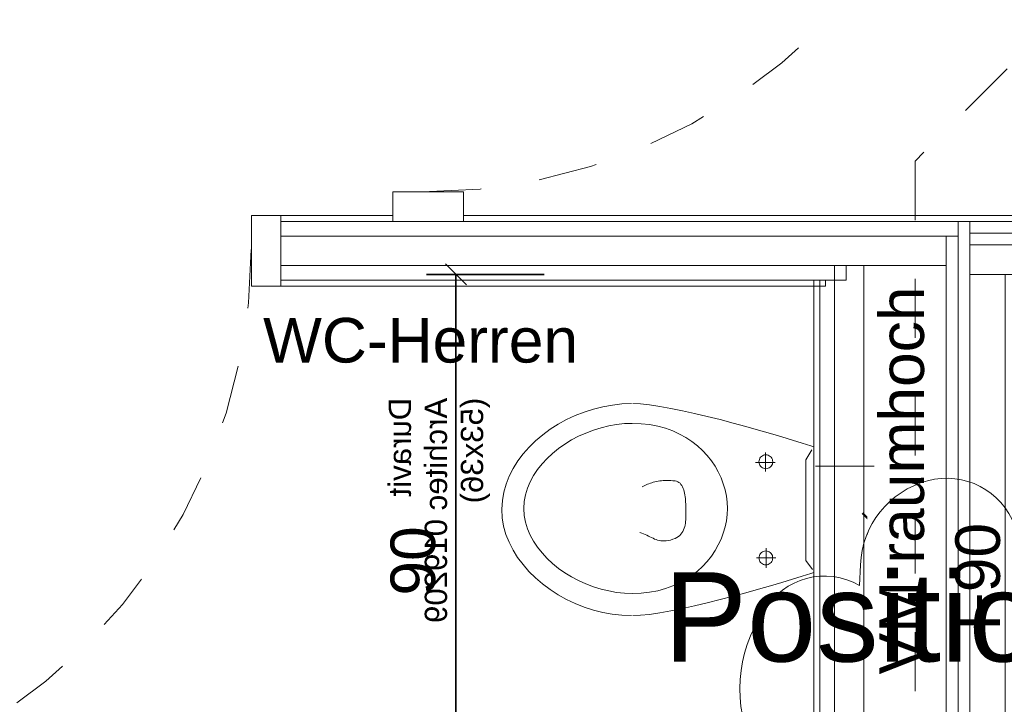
# Model space of a CAD drawing. Header units: metres. Extents: x -13 to 93, y -119 to 25.
# Tile 579 of 656: x 8.97 to 10.64, y -24.34 to -23.18. Entities that reach past the tile are written whole.
import ezdxf

# ---------------------------------------------------------------- set-up
doc = ezdxf.new("R2010")
doc.units = ezdxf.units.M
doc.header["$LTSCALE"] = 0.00508
doc.header["$PDMODE"] = 1
doc.header["$PDSIZE"] = -2
doc.linetypes.add('STYLE_05', pattern=[0.19684, 0.069505, -0.127335])
doc.layers.get('0').update_dxf_attribs({"lineweight": 18})
for name, color, linetype, lineweight in [('3-4-0 Innenwände', 7, 'Continuous', 35), ('3-4-2-2 NTragIW GK', 7, 'Continuous', 35), ('3-4-4 ITüren', 7, 'Continuous', 25), ('3-4-5 IWBekleidungen', 7, 'Continuous', 25), ('4-1-1 Abwasseranlgn', 7, 'Continuous', 25), ('4-1-2-1 Sanitärobjekte', 7, 'Continuous', 25), ('Bemaßung', 7, 'Continuous', 18), ('Plan-Text', 7, 'Continuous', 13), ('Plan-Text-Hinweis', 7, 'Continuous', 13), ('Plan-Text-Kerne', 7, 'Continuous', 13)]:
    doc.layers.add(name, color=color, linetype=linetype, lineweight=lineweight)
doc.layers.get('0').freeze()
doc.styles.add('Arial', font='ARIAL.TTF')
doc.dimstyles.new('MTZ_200', dxfattribs={"dimtxt": 0.075762, "dimasz": 0.000706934, "dimexe": 0.001, "dimexo": 0.003, "dimgap": 0.0001, "dimtad": 1, "dimdec": 4, "dimzin": 11, "dimtxsty": 'Arial', "dimblk": 'VW_SLASH', "dimcen": 0, "dimdle": 0.001, "dimazin": 0, "dimtfac": 1, "dimtdec": 4, "dimtix": 1, "dimtmove": 0, "dimatfit": 0, "dimldrblk": 'VW_FILLEDARROW', "dimfxl": 0, "dimfrac": 2, "dimtolj": 1, "dimtzin": 11, "dimarcsym": 0})

# ---------------------------------------------------------------- blocks, each defined once
blk = doc.blocks.new('*U367')
at = {"layer": '3-4-4 ITüren', "color": 7, "linetype": 'Continuous', "lineweight": 18}
for points in [[(1.95, -4.515), (2.07, -4.515), (2.07, -4.565), (1.95, -4.565)], [(2, -4.565), (2.96, -4.565), (2.96, -4.615), (2, -4.615)], [(1.95, -5.525), (2.07, -5.525), (2.07, -5.575), (1.95, -5.575)]]:
    blk.add_lwpolyline(points, close=True, dxfattribs=at)
at = {"layer": '3-4-4 ITüren', "color": 7, "linetype": 'STYLE_05', "lineweight": 18}
blk.add_arc((2, -4.565), 0.96, 270, 0, dxfattribs=at)
blk = doc.blocks.new('*U371')
at = {"layer": '3-4-4 ITüren', "color": 7, "linetype": 'Continuous', "lineweight": 18}
for points in [[(0.7, -5.565), (0.7, -5.685), (0.75, -5.685), (0.75, -5.565)], [(1.71, -5.565), (1.71, -5.685), (1.76, -5.685), (1.76, -5.565)], [(0.75, -5.615), (0.8, -5.615), (0.8, -6.575), (0.75, -6.575)]]:
    blk.add_lwpolyline(points, close=True, dxfattribs=at)
at = {"layer": '3-4-4 ITüren', "color": 7, "linetype": 'STYLE_05', "lineweight": 18}
blk.add_arc((0.75, -5.615), 0.96, 270, 0, dxfattribs=at)
blk = doc.blocks.new('*D377')
at = {"layer": 'Bemaßung', "color": 0, "linetype": 'Continuous', "lineweight": -2}
for p, q in [((1.1509, -5.685), (1.1509, -5.635)), ((1.3009, -5.685), (1.1009, -5.685)), ((1.1509, -6.78), (1.1509, -5.685)), ((1.3009, -6.78), (1.1009, -6.78)), ((1.1509, -6.83), (1.1509, -6.78))]:
    blk.add_line(p, q, dxfattribs=at)
at = {"layer": 'Bemaßung', "color": 0, "linetype": 'Continuous', "lineweight": 20}
for p, q in [((1.1685, -5.7027), (1.1332, -5.6673)), ((1.1332, -6.7623), (1.1685, -6.7977))]:
    blk.add_line(p, q, dxfattribs=at)
at = {"layer": 'Defpoints', "color": 0, "lineweight": 0}
for p in [(1.71, -5.685), (1.1509, -6.78), (1.8919, -6.78)]:
    blk.add_point(p, dxfattribs=at)
at = {"color": 0, "linetype": 'Continuous', "lineweight": -2}
blk.add_wipeout([(1.1462, -6.3594), (1.1462, -6.1537), (1.0241, -6.1537), (1.0241, -6.3594)], dxfattribs=at).dxf.layer = 'Bemaßung'
at = {"layer": 'Bemaßung', "color": 0, "insert": (1.0447, -6.3594), "char_height": 0.07576, "attachment_point": 1, "rotation": 90, "line_spacing_factor": 0.967741, "style": 'Arial'}
blk.add_mtext('1,09', dxfattribs=at)
at = {"color": 0, "linetype": 'Continuous', "lineweight": -2}
blk.add_wipeout([(1.0972, -6.1544), (1.0972, -6.1053), (0.9959, -6.1053), (0.9959, -6.1544)], dxfattribs=at).dxf.layer = 'Bemaßung'
at = {"layer": 'Bemaßung', "color": 0, "insert": (1.013, -6.1298), "char_height": 0.0631, "attachment_point": 2, "rotation": 90, "line_spacing_factor": 0.967741, "style": 'Arial'}
blk.add_mtext('5', dxfattribs=at)
blk = doc.blocks.new('VW_FILLEDARROW')
at = {"color": 0, "lineweight": -2}
blk.add_solid([(0, 0), (0, 0), (0, 0)], dxfattribs=at)
blk = doc.blocks.new('VW_SLASH')
at = {"color": 0, "linetype": 'ByBlock', "lineweight": -2}
blk.add_line((0, 0), (-1, 0), dxfattribs=at)
at = {"color": 0, "linetype": 'ByBlock', "lineweight": 20}
blk.add_line((0, 0), (0, 0), dxfattribs=at)
blk = doc.blocks.new('*D380')
at = {"layer": 'Bemaßung', "color": 0, "linetype": 'Continuous', "lineweight": -2}
for p, q in [((2.1353, -6.8018), (2.1353, -7.0018)), ((2.665, -6.8018), (2.665, -7.0018)), ((2.0853, -6.9518), (2.1353, -6.9518)), ((2.1353, -6.9518), (2.665, -6.9518)), ((2.665, -6.9518), (2.715, -6.9518))]:
    blk.add_line(p, q, dxfattribs=at)
at = {"layer": 'Bemaßung', "color": 0, "linetype": 'Continuous', "lineweight": 20}
for p, q in [((2.1529, -6.9341), (2.1176, -6.9694)), ((2.6473, -6.9694), (2.6827, -6.9341))]:
    blk.add_line(p, q, dxfattribs=at)
at = {"layer": 'Defpoints', "color": 0, "lineweight": 0}
for p in [(2.665, -5.685), (2.1353, -6.6026), (2.1353, -6.9518)]:
    blk.add_point(p, dxfattribs=at)
at = {"color": 0, "linetype": 'Continuous', "lineweight": -2}
blk.add_wipeout([(2.3045, -6.9471), (2.422, -6.9471), (2.422, -6.8251), (2.3045, -6.8251)], dxfattribs=at).dxf.layer = 'Bemaßung'
at = {"layer": 'Bemaßung', "color": 0, "insert": (2.3045, -6.8456), "char_height": 0.07576, "attachment_point": 1, "line_spacing_factor": 0.967741, "style": 'Arial'}
blk.add_mtext('53', dxfattribs=at)
blk = doc.blocks.new('*U73')
at = {"layer": '4-1-2-1 Sanitärobjekte', "color": 7, "lineweight": 18}
for p, q in [((-0.057, 0.5173), (-0.0435, 0.5226)), ((-0.0435, 0.5226), (-0.0297, 0.5265)), ((-0.0297, 0.5265), (-0.0155, 0.5289)), ((-0.0155, 0.5289), (-0.001, 0.5297)), ((0.0138, 0.5292), (-0.0006, 0.53)), ((0.0281, 0.5268), (0.0138, 0.5292)), ((0.042, 0.5229), (0.0281, 0.5268)), ((0.0555, 0.5175), (0.042, 0.5229)), ((-0.0946, 0.4938), (-0.0826, 0.5028)), ((-0.0826, 0.5028), (-0.07, 0.5107)), ((-0.07, 0.5107), (-0.057, 0.5173)), ((0.0686, 0.5109), (0.0555, 0.5175)), ((0.0813, 0.503), (0.0686, 0.5109)), ((0.0934, 0.4939), (0.0813, 0.503)), ((-0.106, 0.4836), (-0.0946, 0.4938)), ((-0.0364, 0.4862), (-0.0473, 0.4817)), ((-0.0252, 0.4896), (-0.0364, 0.4862)), ((-0.0137, 0.4917), (-0.0252, 0.4896)), ((-0.002, 0.4924), (-0.0137, 0.4917)), ((-0.002, 0.4924), (0.0097, 0.4917)), ((0.0097, 0.4917), (0.0211, 0.4896)), ((0.0211, 0.4896), (0.0323, 0.4862)), ((0.0323, 0.4862), (0.0432, 0.4817)), ((0.105, 0.4838), (0.0934, 0.4939)), ((-0.127, 0.4605), (-0.1168, 0.4725)), ((-0.1168, 0.4725), (-0.106, 0.4836)), ((-0.0679, 0.4693), (-0.0776, 0.4616)), ((-0.0578, 0.476), (-0.0679, 0.4693)), ((-0.0473, 0.4817), (-0.0578, 0.476)), ((0.0432, 0.4817), (0.0537, 0.476)), ((0.0537, 0.476), (0.0639, 0.4693)), ((0.0639, 0.4693), (0.0736, 0.4616)), ((0.1159, 0.4727), (0.105, 0.4838)), ((0.1261, 0.4607), (0.1159, 0.4727)), ((-0.1364, 0.4477), (-0.127, 0.4605)), ((-0.0869, 0.453), (-0.0956, 0.4436)), ((-0.0776, 0.4616), (-0.0869, 0.453)), ((0.0736, 0.4616), (0.0828, 0.453)), ((0.0828, 0.453), (0.0915, 0.4436)), ((0.1357, 0.4478), (0.1261, 0.4607)), ((-0.145, 0.4341), (-0.1364, 0.4477)), ((-0.0956, 0.4436), (-0.1037, 0.4335)), ((0.0915, 0.4436), (0.0997, 0.4335)), ((0.1444, 0.4342), (0.1357, 0.4478)), ((-0.1597, 0.4052), (-0.1528, 0.4199)), ((-0.1528, 0.4199), (-0.145, 0.4341)), ((-0.1113, 0.4227), (-0.1183, 0.4113)), ((-0.1037, 0.4335), (-0.1113, 0.4227)), ((0.0997, 0.4335), (0.1073, 0.4227)), ((0.1073, 0.4227), (0.1142, 0.4113)), ((0.1523, 0.42), (0.1444, 0.4342)), ((0.1594, 0.4052), (0.1523, 0.42)), ((-0.1657, 0.3899), (-0.1597, 0.4052)), ((-0.1183, 0.4113), (-0.1245, 0.3994)), ((0.1142, 0.4113), (0.1205, 0.3994)), ((0.1655, 0.39), (0.1594, 0.4052)), ((-0.1707, 0.3743), (-0.1657, 0.3899)), ((-0.1301, 0.3871), (-0.1349, 0.3744)), ((-0.1245, 0.3994), (-0.1301, 0.3871)), ((0.1205, 0.3994), (0.1261, 0.3871)), ((0.1261, 0.3871), (0.1309, 0.3744)), ((0.1705, 0.3743), (0.1655, 0.39)), ((-0.1747, 0.3583), (-0.1707, 0.3743)), ((-0.1349, 0.3744), (-0.139, 0.3614)), ((0.1309, 0.3744), (0.1349, 0.3614)), ((0.1746, 0.3583), (0.1705, 0.3743)), ((-0.1776, 0.3421), (-0.1747, 0.3583)), ((-0.139, 0.3614), (-0.1422, 0.3483)), ((0.1349, 0.3614), (0.1381, 0.3483)), ((0.1776, 0.3422), (0.1746, 0.3583)), ((-0.1794, 0.3258), (-0.1776, 0.3421)), ((-0.1445, 0.335), (-0.146, 0.3217)), ((-0.1422, 0.3483), (-0.1445, 0.335)), ((0.1381, 0.3483), (0.1405, 0.335)), ((0.1405, 0.335), (0.1419, 0.3217)), ((0.1794, 0.3258), (0.1776, 0.3422)), ((-0.18, 0.3095), (-0.1794, 0.3258)), ((-0.146, 0.3217), (-0.1464, 0.3084)), ((0.1419, 0.3217), (0.1424, 0.3084)), ((0.18, 0.3095), (0.1794, 0.3258)), ((-0.18, 0.3074), (-0.1794, 0.2942)), ((-0.1464, 0.3084), (-0.1459, 0.2933)), ((0.1424, 0.3084), (0.1418, 0.2933)), ((0.18, 0.3074), (0.1794, 0.2942)), ((-0.1794, 0.2942), (-0.1779, 0.2788)), ((-0.1459, 0.2933), (-0.1443, 0.2789)), ((-0.0431, 0.2824), (-0.0421, 0.2847)), ((-0.0421, 0.2847), (-0.041, 0.2869)), ((-0.041, 0.2869), (-0.0398, 0.2891)), ((-0.0398, 0.2891), (-0.0386, 0.2913)), ((0.0386, 0.2953), (0.0398, 0.2922)), ((0.0398, 0.2922), (0.041, 0.2892)), ((0.041, 0.2892), (0.0423, 0.2864)), ((0.0423, 0.2864), (0.0436, 0.2836)), ((0.1418, 0.2933), (0.1402, 0.2789)), ((0.1794, 0.2942), (0.1779, 0.2788)), ((-0.1779, 0.2788), (-0.1753, 0.2617)), ((-0.1443, 0.2789), (-0.1417, 0.2651)), ((-0.0479, 0.2673), (-0.0473, 0.27)), ((-0.0473, 0.27), (-0.0466, 0.2726)), ((-0.0466, 0.2726), (-0.0458, 0.2751)), ((-0.0458, 0.2751), (-0.045, 0.2776)), ((-0.045, 0.2776), (-0.0441, 0.28)), ((-0.0441, 0.28), (-0.0431, 0.2824)), ((0.0436, 0.2836), (0.0449, 0.2809)), ((0.0449, 0.2809), (0.0462, 0.2783)), ((0.0462, 0.2783), (0.0475, 0.2757)), ((0.0475, 0.2757), (0.0487, 0.2731)), ((0.0487, 0.2731), (0.0499, 0.2705)), ((0.0499, 0.2705), (0.0509, 0.2679)), ((0.0509, 0.2679), (0.0517, 0.2652)), ((0.1402, 0.2789), (0.1376, 0.2651)), ((0.1779, 0.2788), (0.1753, 0.2617)), ((-0.1753, 0.2617), (-0.172, 0.2431)), ((-0.1417, 0.2651), (-0.1381, 0.2521)), ((-0.1381, 0.2521), (-0.1337, 0.2397)), ((-0.0497, 0.2526), (-0.0495, 0.2557)), ((-0.0497, 0.2494), (-0.0497, 0.2526)), ((-0.0495, 0.2557), (-0.0492, 0.2587)), ((-0.0492, 0.2587), (-0.0489, 0.2617)), ((-0.0489, 0.2617), (-0.0485, 0.2645)), ((-0.0485, 0.2645), (-0.0479, 0.2673)), ((0.0517, 0.2652), (0.0524, 0.2625)), ((0.0524, 0.2625), (0.0529, 0.2597)), ((0.0529, 0.2597), (0.0532, 0.2567)), ((0.0532, 0.2537), (0.053, 0.2505)), ((0.0532, 0.2567), (0.0532, 0.2537)), ((0.1341, 0.2521), (0.1296, 0.2397)), ((0.1376, 0.2651), (0.1341, 0.2521)), ((0.1753, 0.2617), (0.172, 0.2431)), ((-0.172, 0.2431), (-0.168, 0.2232)), ((-0.1337, 0.2397), (-0.1284, 0.2281)), ((-0.0497, 0.2461), (-0.0497, 0.2494)), ((-0.0495, 0.2428), (-0.0497, 0.2461)), ((-0.0492, 0.2393), (-0.0495, 0.2428)), ((-0.0488, 0.2357), (-0.0492, 0.2393)), ((-0.0483, 0.2332), (-0.0488, 0.2357)), ((0.0488, 0.2357), (0.0473, 0.2327)), ((0.0504, 0.2397), (0.0488, 0.2357)), ((0.0516, 0.2435), (0.0504, 0.2397)), ((0.0525, 0.2471), (0.0516, 0.2435)), ((0.053, 0.2505), (0.0525, 0.2471)), ((0.1296, 0.2397), (0.1244, 0.2281)), ((0.172, 0.2431), (0.168, 0.2232)), ((-0.168, 0.2232), (-0.1634, 0.2024)), ((-0.1284, 0.2281), (-0.1224, 0.2172)), ((-0.0474, 0.231), (-0.0483, 0.2332)), ((-0.0462, 0.229), (-0.0474, 0.231)), ((-0.0447, 0.2272), (-0.0462, 0.229)), ((-0.0429, 0.2256), (-0.0447, 0.2272)), ((-0.0408, 0.2242), (-0.0429, 0.2256)), ((-0.0386, 0.2229), (-0.0408, 0.2242)), ((-0.0361, 0.2219), (-0.0386, 0.2229)), ((-0.0335, 0.2209), (-0.0361, 0.2219)), ((-0.0307, 0.2202), (-0.0335, 0.2209)), ((-0.0279, 0.2195), (-0.0307, 0.2202)), ((-0.0249, 0.219), (-0.0279, 0.2195)), ((-0.0219, 0.2185), (-0.0249, 0.219)), ((-0.0189, 0.2182), (-0.0219, 0.2185)), ((-0.0159, 0.2179), (-0.0189, 0.2182)), ((-0.0129, 0.2177), (-0.0159, 0.2179)), ((-0.01, 0.2176), (-0.0129, 0.2177)), ((-0.0072, 0.2175), (-0.01, 0.2176)), ((-0.0046, 0.2175), (-0.0072, 0.2175)), ((-0.002, 0.2175), (-0.0046, 0.2175)), ((0.0005, 0.2175), (-0.002, 0.2175)), ((0.0031, 0.2174), (0.0005, 0.2175)), ((0.0058, 0.2174), (0.0031, 0.2174)), ((0.0144, 0.2174), (0.0115, 0.2174)), ((0.0173, 0.2176), (0.0144, 0.2174)), ((0.0203, 0.2178), (0.0173, 0.2176)), ((0.0232, 0.2181), (0.0203, 0.2178)), ((0.0261, 0.2186), (0.0232, 0.2181)), ((0.0289, 0.2193), (0.0261, 0.2186)), ((0.0316, 0.2201), (0.0289, 0.2193)), ((0.0343, 0.2211), (0.0316, 0.2201)), ((0.0369, 0.2224), (0.0343, 0.2211)), ((0.0393, 0.2239), (0.0369, 0.2224)), ((0.0416, 0.2256), (0.0393, 0.2239)), ((0.0437, 0.2277), (0.0416, 0.2256)), ((0.0456, 0.23), (0.0437, 0.2277)), ((0.0473, 0.2327), (0.0456, 0.23)), ((0.1244, 0.2281), (0.1184, 0.2172)), ((0.168, 0.2232), (0.1634, 0.2024)), ((-0.1634, 0.2024), (-0.1582, 0.1809)), ((-0.1224, 0.2172), (-0.1157, 0.207)), ((-0.1157, 0.207), (-0.1083, 0.1976)), ((0.0086, 0.2174), (0.0058, 0.2174)), ((0.0115, 0.2174), (0.0086, 0.2174)), ((0.1116, 0.207), (0.1043, 0.1976)), ((0.1184, 0.2172), (0.1116, 0.207)), ((0.1634, 0.2024), (0.1582, 0.1809)), ((-0.1083, 0.1976), (-0.1004, 0.189)), ((-0.1004, 0.189), (-0.0919, 0.1811)), ((0.0963, 0.189), (0.0879, 0.1811)), ((0.1043, 0.1976), (0.0963, 0.189)), ((-0.1582, 0.1809), (-0.1528, 0.1591)), ((-0.0919, 0.1811), (-0.083, 0.174)), ((-0.083, 0.174), (-0.0737, 0.1677)), ((-0.0737, 0.1677), (-0.064, 0.1622)), ((0.0696, 0.1677), (0.0599, 0.1622)), ((0.0789, 0.174), (0.0696, 0.1677)), ((0.0879, 0.1811), (0.0789, 0.174)), ((0.1582, 0.1809), (0.1528, 0.1591)), ((-0.1528, 0.1591), (-0.147, 0.1372)), ((-0.064, 0.1622), (-0.054, 0.1575)), ((-0.054, 0.1575), (-0.0439, 0.1537)), ((-0.0439, 0.1537), (-0.0335, 0.1507)), ((-0.0335, 0.1507), (-0.023, 0.1485)), ((0.0294, 0.1507), (0.019, 0.1485)), ((0.0398, 0.1537), (0.0294, 0.1507)), ((0.05, 0.1575), (0.0398, 0.1537)), ((0.0599, 0.1622), (0.05, 0.1575)), ((0.1528, 0.1591), (0.147, 0.1372)), ((-0.147, 0.1372), (-0.1411, 0.1154)), ((-0.023, 0.1485), (-0.0125, 0.1472)), ((-0.0125, 0.1472), (-0.002, 0.1468)), ((0.0085, 0.1472), (-0.002, 0.1468)), ((0.019, 0.1485), (0.0085, 0.1472)), ((0.147, 0.1372), (0.1411, 0.1154)), ((-0.1411, 0.1154), (-0.1351, 0.0942)), ((0.1411, 0.1154), (0.1351, 0.0942)), ((-0.1351, 0.0942), (-0.1293, 0.0737)), ((-0.0924, 0.0854), (-0.0929, 0.0835)), ((-0.0915, 0.0873), (-0.0924, 0.0854)), ((-0.0903, 0.089), (-0.0915, 0.0873)), ((-0.0889, 0.0904), (-0.0903, 0.089)), ((-0.0872, 0.0916), (-0.0889, 0.0904)), ((-0.0853, 0.0925), (-0.0872, 0.0916)), ((-0.0833, 0.093), (-0.0853, 0.0925)), ((-0.0813, 0.0932), (-0.0833, 0.093)), ((-0.0792, 0.093), (-0.0813, 0.0932)), ((-0.0803, 0.0989), (-0.0803, 0.0658)), ((-0.0772, 0.0925), (-0.0792, 0.093)), ((-0.0754, 0.0916), (-0.0772, 0.0925)), ((-0.0737, 0.0904), (-0.0754, 0.0916)), ((-0.0722, 0.089), (-0.0737, 0.0904)), ((-0.071, 0.0873), (-0.0722, 0.089)), ((-0.0702, 0.0854), (-0.071, 0.0873)), ((-0.0696, 0.0835), (-0.0702, 0.0854)), ((0.0708, 0.0854), (0.0703, 0.0835)), ((0.0717, 0.0873), (0.0708, 0.0854)), ((0.0729, 0.089), (0.0717, 0.0873)), ((0.0743, 0.0904), (0.0729, 0.089)), ((0.076, 0.0916), (0.0743, 0.0904)), ((0.0779, 0.0925), (0.076, 0.0916)), ((0.0799, 0.093), (0.0779, 0.0925)), ((0.0819, 0.0932), (0.0799, 0.093)), ((0.084, 0.093), (0.0819, 0.0932)), ((0.082, 0.0971), (0.082, 0.0643)), ((0.086, 0.0925), (0.084, 0.093)), ((0.0878, 0.0916), (0.086, 0.0925)), ((0.0895, 0.0904), (0.0878, 0.0916)), ((0.091, 0.089), (0.0895, 0.0904)), ((0.0922, 0.0873), (0.091, 0.089)), ((0.093, 0.0854), (0.0922, 0.0873)), ((0.0936, 0.0835), (0.093, 0.0854)), ((0.1351, 0.0942), (0.1293, 0.0737)), ((-0.1293, 0.0737), (-0.1235, 0.0543)), ((-0.0648, 0.0822), (-0.097, 0.0822)), ((-0.0929, 0.0835), (-0.0931, 0.0814)), ((-0.0931, 0.0814), (-0.0929, 0.0794)), ((-0.0929, 0.0794), (-0.0924, 0.0774)), ((-0.0924, 0.0774), (-0.0915, 0.0756)), ((-0.0915, 0.0756), (-0.0903, 0.0739)), ((-0.0903, 0.0739), (-0.0889, 0.0724)), ((-0.0889, 0.0724), (-0.0872, 0.0713)), ((-0.0872, 0.0713), (-0.0853, 0.0704)), ((-0.0853, 0.0704), (-0.0833, 0.0699)), ((-0.0833, 0.0699), (-0.0813, 0.0697)), ((-0.0813, 0.0697), (-0.0792, 0.0699)), ((-0.0792, 0.0699), (-0.0772, 0.0704)), ((-0.0772, 0.0704), (-0.0754, 0.0713)), ((-0.0754, 0.0713), (-0.0737, 0.0724)), ((-0.0737, 0.0724), (-0.0722, 0.0739)), ((-0.0722, 0.0739), (-0.071, 0.0756)), ((-0.071, 0.0756), (-0.0702, 0.0774)), ((-0.0702, 0.0774), (-0.0696, 0.0794)), ((-0.0695, 0.0814), (-0.0696, 0.0835)), ((-0.0696, 0.0794), (-0.0695, 0.0814)), ((0.0988, 0.0812), (0.0655, 0.0812)), ((0.0703, 0.0835), (0.0701, 0.0814)), ((0.0701, 0.0814), (0.0703, 0.0794)), ((0.0703, 0.0794), (0.0708, 0.0774)), ((0.0708, 0.0774), (0.0717, 0.0756)), ((0.0717, 0.0756), (0.0729, 0.0739)), ((0.0729, 0.0739), (0.0743, 0.0724)), ((0.0743, 0.0724), (0.076, 0.0713)), ((0.076, 0.0713), (0.0779, 0.0704)), ((0.0779, 0.0704), (0.0799, 0.0699)), ((0.0799, 0.0699), (0.0819, 0.0697)), ((0.0819, 0.0697), (0.084, 0.0699)), ((0.084, 0.0699), (0.086, 0.0704)), ((0.086, 0.0704), (0.0878, 0.0713)), ((0.0878, 0.0713), (0.0895, 0.0724)), ((0.0895, 0.0724), (0.091, 0.0739)), ((0.091, 0.0739), (0.0922, 0.0756)), ((0.0922, 0.0756), (0.093, 0.0774)), ((0.093, 0.0774), (0.0936, 0.0794)), ((0.0938, 0.0814), (0.0936, 0.0835)), ((0.0936, 0.0794), (0.0938, 0.0814)), ((0.1293, 0.0737), (0.1235, 0.0543)), ((-0.1235, 0.0543), (-0.1181, 0.0363)), ((0.1235, 0.0543), (0.1181, 0.0363)), ((-0.1181, 0.0363), (-0.1131, 0.0198)), ((0.1181, 0.0363), (0.1131, 0.0198)), ((-0.1131, 0.0198), (-0.1085, 0.0053)), ((0.1131, 0.0198), (0.1085, 0.0053)), ((-0.1085, 0.0053), (-0.1069, 0)), ((-0.1069, 0), (0.1069, 0)), ((-0.0845, 0.0136), (-0.1018, 0.0035)), ((0.0863, 0.0136), (-0.0845, 0.0136)), ((0.1016, 0.0025), (0.0863, 0.0136)), ((0.1085, 0.0053), (0.1069, 0))]:
    blk.add_line(p, q, dxfattribs=at)
blk = doc.blocks.new('wc_duravit_architec_019209')
at = {"layer": '4-1-2-1 Sanitärobjekte', "color": 7}
blk.add_blockref('*U73', (0, 0), dxfattribs=at)
at = {"layer": 'Plan-Text', "insert": (-0.19, 0.7221), "char_height": 0.037881, "attachment_point": 1, "line_spacing_factor": 0.970546, "style": 'Arial'}
blk.add_mtext('{\\C7;\\lDuravit\\PArchitec 019209\\P(53x36)}', dxfattribs=at)
blk = doc.blocks.new('*U395')
at = {"layer": '4-1-1 Abwasseranlgn', "color": 5, "linetype": 'STYLE_05', "lineweight": 13}
for p, q in [((3.7006, -4.6091), (2.837, -5.4727)), ((2.837, -5.4727), (2.837, -7.3521)), ((2.7677, -5.9906), (2.6269, -5.9906))]:
    blk.add_line(p, q, dxfattribs=at)
blk = doc.blocks.new('*D437')
at = {"layer": 'Bemaßung', "color": 0, "linetype": 'Continuous', "lineweight": 20}
for p, q in [((2.0749, -5.6827), (2.0396, -5.6473)), ((2.0396, -6.5473), (2.0749, -6.5827))]:
    blk.add_line(p, q, dxfattribs=at)
at = {"layer": 'Bemaßung', "color": 0, "linetype": 'Continuous', "lineweight": -2}
for p, q in [((2.2072, -5.665), (2.0072, -5.665)), ((2.0572, -5.715), (2.0572, -5.665)), ((2.0572, -5.665), (2.0572, -6.565)), ((2.0572, -6.565), (2.0572, -6.515)), ((2.2072, -6.565), (2.0072, -6.565))]:
    blk.add_line(p, q, dxfattribs=at)
at = {"layer": 'Defpoints', "color": 0, "lineweight": 0}
for p in [(2.0572, -5.665), (2.9763, -5.665), (2.9259, -6.565)]:
    blk.add_point(p, dxfattribs=at)
at = {"layer": 'Bemaßung', "color": 0, "insert": (1.9461, -6.2104), "char_height": 0.07576, "attachment_point": 1, "rotation": 90, "line_spacing_factor": 0.967741, "style": 'Arial'}
blk.add_mtext('90', dxfattribs=at)
blk = doc.blocks.new('kern_d-gross+h-normal (2D)')
at = {"layer": '3-4-2-2 NTragIW GK', "color": 7, "linetype": 'Continuous', "lineweight": 18}
for points in [[(2.91, -5.575), (1.76, -5.575), (1.76, -5.6), (2.91, -5.6)], [(2.93, -7.465), (2.93, -5.575), (2.91, -5.575), (2.91, -7.465)], [(2.93, -5.595), (3.39, -5.595), (3.39, -5.575), (2.93, -5.575)], [(2.89, -5.6), (1.76, -5.6), (1.76, -5.65), (2.89, -5.65)], [(2.91, -7.465), (2.91, -5.6), (2.89, -5.6), (2.89, -7.465)], [(2.93, -5.615), (3.37, -5.615), (3.37, -5.595), (2.93, -5.595)], [(2.93, -5.615), (3.35, -5.615), (3.35, -5.665), (2.93, -5.665)], [(2.72, -5.65), (1.76, -5.65), (1.76, -5.675), (2.72, -5.675)], [(2.7, -7.315), (2.7, -5.65), (2.75, -5.65), (2.75, -7.315)], [(2.93, -7.465), (2.93, -5.665), (2.99, -5.665), (2.99, -7.465)], [(2.7, -7.315), (2.7, -5.675), (2.675, -5.675), (2.675, -7.315)]]:
    blk.add_lwpolyline(points, close=True, dxfattribs=at)
at = {"layer": '3-4-5 IWBekleidungen', "color": 7, "linetype": 'Continuous', "lineweight": 18}
for points in [[(1.95, -5.565), (1.76, -5.565), (1.76, -5.575), (1.95, -5.575)], [(3.39, -5.565), (2.07, -5.565), (2.07, -5.575), (3.39, -5.575)], [(2.685, -5.675), (1.76, -5.675), (1.76, -5.685), (2.685, -5.685)], [(2.675, -7.29), (2.675, -5.675), (2.665, -5.675), (2.665, -7.29)]]:
    blk.add_lwpolyline(points, close=True, dxfattribs=at)
at = {"layer": '4-1-1 Abwasseranlgn', "color": 5, "linetype": 'Continuous', "lineweight": 50}
blk.add_line((2.74769522, -6.07015006), (2.81703754, -6.13949238), dxfattribs=at)
at = {"layer": '3-4-4 ITüren', "color": 7}
for name in ['*U367', '*U371']:
    blk.add_blockref(name, (0, 0), dxfattribs=at)
at = {"layer": 'Plan-Text-Kerne', "color": 7, "insert": (1.72962581, -5.73891203), "char_height": 0.075762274, "attachment_point": 1, "line_spacing_factor": 0.970546, "style": 'Arial'}
blk.add_mtext('WC-Herren', dxfattribs=at)
at = {"layer": 'Plan-Text-Kerne', "color": 7, "insert": (2.90534188, -6.26931079), "char_height": 0.075762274, "attachment_point": 1, "rotation": 90, "line_spacing_factor": 0.970546, "style": 'Arial'}
blk.add_mtext('F90\\P', dxfattribs=at)
at = {"layer": 'Bemaßung', "color": 7, "linetype": 'Continuous', "lineweight": 18}
dim = blk.add_linear_dim(base=(1.15085417, -6.78), p1=(1.71, -5.685), p2=(1.89185497, -6.78), angle=90, dimstyle='MTZ_200', override={"dimtxt": 0.001515, "dimgap": 0.005, "dimdec": 3, "dimlfac": 50, "dimpost": '<>m', "dimtxsty": 'Arial', "dimtmove": 2}, dxfattribs=at)
dim.commit()
dim.dimension.update_dxf_attribs({"geometry": '*D377', "text_midpoint": (1.15085417, -6.2325)})
dim = blk.add_linear_dim(base=(2.1352511, -6.95177203), p1=(2.665, -5.685), p2=(2.1352511, -6.60255201), dimstyle='MTZ_200', override={"dimtxt": 0.001515, "dimgap": 0.005, "dimdec": 3, "dimlfac": 50, "dimpost": '<>m', "dimtxsty": 'Arial', "dimtmove": 2}, dxfattribs=at)
dim.commit()
dim.dimension.update_dxf_attribs({"geometry": '*D380', "text_midpoint": (2.363264, -6.94677203), "dimtype": 160})
at = {"color": 7, "linetype": 'Continuous', "lineweight": 18}
blk.add_wipeout([(2.87824448, -6.34423493), (2.87824448, -5.68559882), (2.75618337, -5.68559882), (2.75618337, -6.34423493)], dxfattribs=at).dxf.layer = 'Plan-Text-Kerne'
at = {"layer": '4-1-1 Abwasseranlgn', "color": 7}
blk.add_blockref('*U395', (0, 0), dxfattribs=at)
at = {"layer": '4-1-2-1 Sanitärobjekte', "color": 7, "xscale": -1, "rotation": 90}
blk.add_blockref('wc_duravit_architec_019209', (2.665, -6.06443099), dxfattribs=at)
at = {"layer": 'Plan-Text-Kerne', "color": 7, "insert": (2.77637665, -6.34423493), "char_height": 0.0757622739, "attachment_point": 1, "rotation": 90, "line_spacing_factor": 0.970546, "style": 'Arial'}
blk.add_mtext('VM raumhoch', dxfattribs=at)
at = {"layer": 'Bemaßung', "color": 7, "linetype": 'Continuous', "lineweight": 18}
dim = blk.add_linear_dim(base=(2.05724185, -5.665), p1=(2.92585417, -6.565), p2=(2.97627447, -5.665), angle=90, dimstyle='MTZ_200', override={"dimtxt": 0.001515, "dimgap": 0.01, "dimdec": 3, "dimlfac": 50, "dimpost": '<>m', "dimtxsty": 'Arial', "dimtmove": 2}, dxfattribs=at)
dim.commit()
dim.dimension.update_dxf_attribs({"geometry": '*D437', "text_midpoint": (2.04724185, -5.17832937), "dimtype": 160})

msp = doc.modelspace()

# ---------------------------------------------------------------- block references
at = {"layer": '3-4-0 Innenwände', "color": 6}
msp.add_blockref('kern_d-gross+h-normal (2D)', (7.65, -17.95), dxfattribs=at)

# ---------------------------------------------------------------- next in the draw order: linework, layer by layer
at = {"layer": 'Plan-Text-Hinweis', "color": 3, "lineweight": 13, "flags": 128}
msp.add_lwpolyline([(10.65663025, -24.04228701, 0.3888817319), (10.50810724, -23.96538591, 0.3279551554), (10.39416898, -24.10832238), (10.39279733, -24.14331267, 0.4122625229), (10.23033586, -24.18598983), (10.22153087, -24.20095421, 0.2701045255), (10.22053969, -24.43551984), (10.22070005, -24.43579772, 0.2724058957), (10.19269345, -24.65985558), (10.20653619, -24.69191932, 0.3975717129), (10.35974081, -24.75785579), (10.35981907, -24.79206323, 0.3208087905), (10.46835331, -24.94307972, 0.395270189), (10.62028751, -24.87411873), (10.63042256, -24.84959305), (10.63761881, -24.88315471, 0.3629836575), (10.77275179, -24.98872391, 0.3551471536)], format="xyb", dxfattribs=at)

# ---------------------------------------------------------------- next in the draw order: texts
at = {"layer": 'Plan-Text-Hinweis', "color": 3, "insert": (10.06030588, -24.120806), "char_height": 0.1515245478, "attachment_point": 1, "line_spacing_factor": 0.967741, "style": 'Arial'}
msp.add_mtext('Position RR in Abstimmung', dxfattribs=at)

doc.saveas('drawing.dxf')
